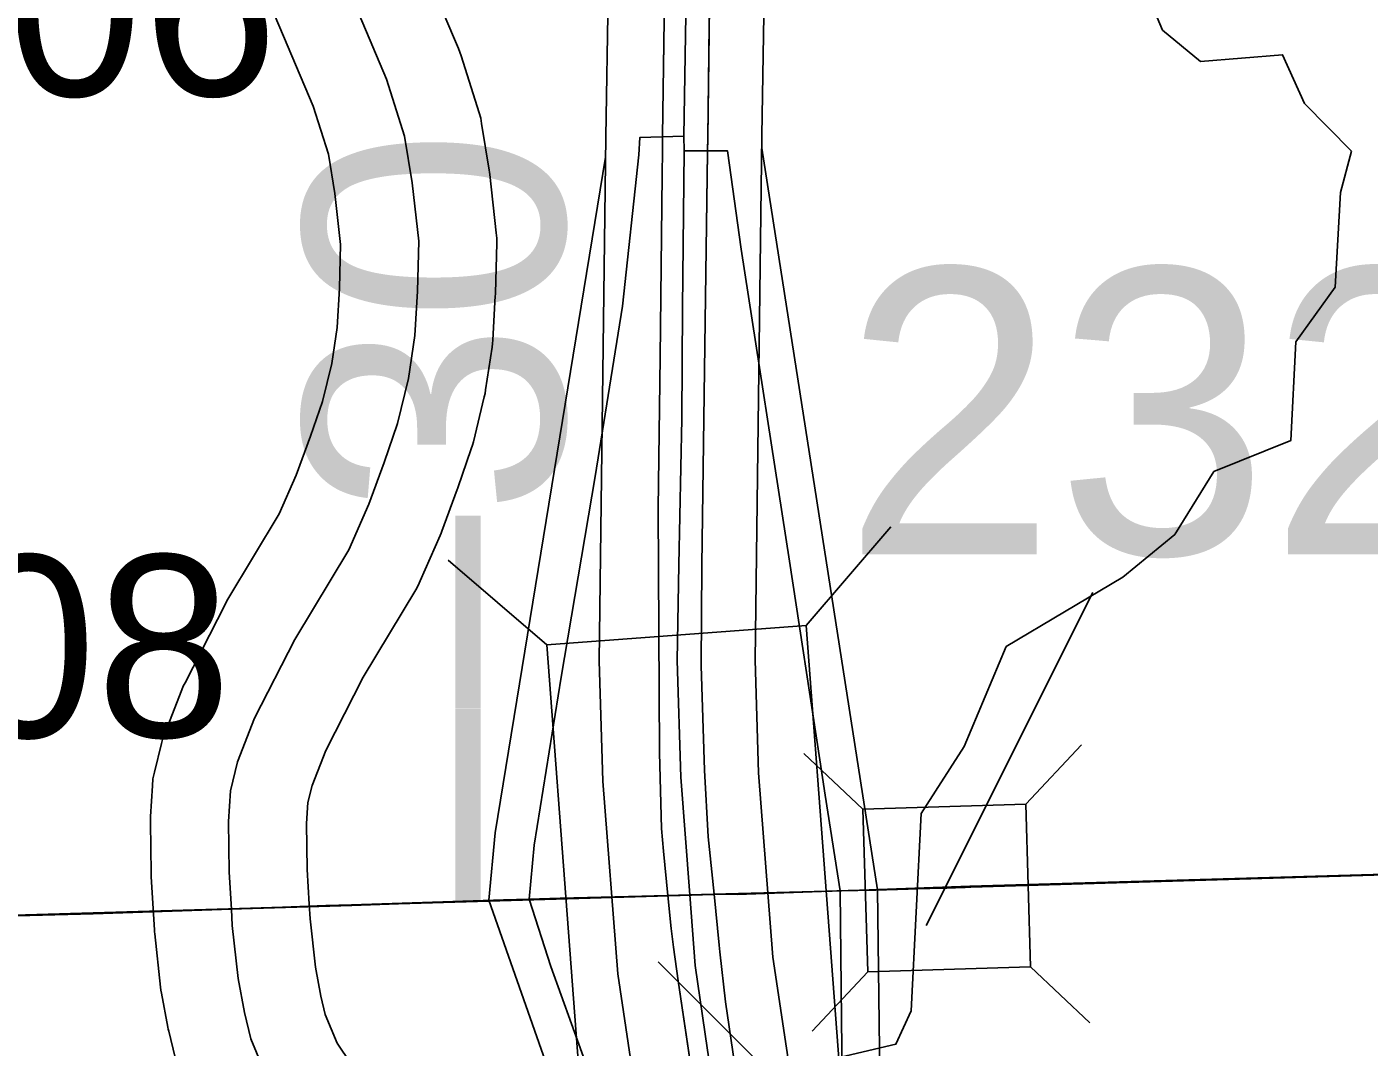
# Model space of a CAD drawing. Extents: x 128.7 to 185.5, y -21.4 to 12.6.
# Drawn here: x 146 to 146.516, y 2.621 to 3.013 of the extents above; entities that cross this region are included whole.
import ezdxf

# ---------------------------------------------------------------- set-up
doc = ezdxf.new("R2010")
doc.units = 0
for name, color, linetype in [('tdCoDivCarto', 7, 'Continuous'), ('tdCoHydroRiver', 7, 'Continuous'), ('tdCoPriCL', 7, 'Continuous'), ('tdCoPriDiv', 7, 'Continuous'), ('tdCoPrimary', 7, 'Continuous'), ('tdCoPriNonDiv', 7, 'Continuous'), ('tdCoPriNonDivCL', 7, 'Continuous'), ('tdCoPriRamp', 7, 'Continuous'), ('tdCoSecRdNmbr', 7, 'Continuous'), ('tdCoSecRteBand', 7, 'Continuous'), ('tdCoSecRteCL', 7, 'Continuous'), ('tdCoSectLine', 7, 'Continuous'), ('tdCoSectLinePart', 7, 'Continuous'), ('tdCoStrucNonDivPri', 7, 'Continuous'), ('tdCoStrucPriMaintName', 7, 'Continuous'), ('tdCoSurfConc', 7, 'Continuous'), ('tdStHwyPriRefPost1', 7, 'Continuous'), ('tdStHwyPriRefPost5', 7, 'Continuous')]:
    doc.layers.add(name, color=color, linetype=linetype)

msp = doc.modelspace()

# ---------------------------------------------------------------- linework, layer by layer
at = {"layer": 'tdCoDivCarto'}
for p, q in [((146.26214, 2.97043), (146.2641, 3.1225)), ((146.24628, 3.07794), (146.24477, 2.97118)), ((146.24477, 2.97118), (146.24469, 2.96556)), ((146.24477, 2.97118), (146.24469, 2.96556)), ((146.26206, 2.96491), (146.26214, 2.97043)), ((146.24469, 2.96556), (146.24456, 2.95611)), ((146.26108, 2.89981), (146.26206, 2.96481)), ((146.26206, 2.96481), (146.26206, 2.96491)), ((146.24456, 2.95611), (146.24382, 2.88608)), ((146.25984, 2.80609), (146.26108, 2.89981)), ((146.24382, 2.88608), (146.24308, 2.82788)), ((146.24308, 2.82788), (146.24357, 2.73392)), ((146.2596, 2.76738), (146.25984, 2.80609)), ((146.26083, 2.72718), (146.2596, 2.76738)), ((146.24357, 2.73392), (146.24431, 2.70482)), ((146.26231, 2.70153), (146.26083, 2.72718)), ((146.24431, 2.70482), (146.24515, 2.69605)), ((146.2628, 2.69664), (146.26231, 2.70153)), ((146.24515, 2.69605), (146.24679, 2.679)), ((146.26453, 2.67947), (146.2628, 2.69664)), ((146.24679, 2.679), (146.24801, 2.66635)), ((146.26649, 2.65994), (146.26453, 2.67947)), ((146.24801, 2.66635), (146.24897, 2.65915)), ((146.24897, 2.65915), (146.25072, 2.64613)), ((146.26675, 2.65739), (146.26649, 2.65994)), ((146.26897, 2.63816), (146.26675, 2.65739)), ((146.25072, 2.64613), (146.25861, 2.5936)), ((146.27242, 2.61448), (146.26897, 2.63816))]:
    msp.add_line(p, q, dxfattribs=at)
for points in [[(146.26214, 2.97094), (146.2641, 3.1225), (146.26428, 3.13679), (146.26478, 3.17556)], [(146.26214, 2.97043), (146.2641, 3.1225), (146.26428, 3.13679), (146.26477, 3.17505)], [(146.26214, 2.97043), (146.2641, 3.1225), (146.26428, 3.13679), (146.26477, 3.17505)], [(146.24631, 3.07992), (146.24628, 3.07794), (146.24477, 2.97118)], [(146.24631, 3.07992), (146.24628, 3.07794), (146.24477, 2.97118)], [(146.24631, 3.07992), (146.24628, 3.07794), (146.24477, 2.97118)], [(146.24477, 2.97118), (146.24469, 2.96556)], [(146.24477, 2.97118), (146.24469, 2.96556)], [(146.26206, 2.96481), (146.26206, 2.96491), (146.26214, 2.97043)], [(146.26206, 2.96481), (146.26206, 2.96491), (146.26214, 2.97043)], [(146.26207, 2.96533), (146.26214, 2.97094)], [(146.24469, 2.96556), (146.24456, 2.95611), (146.24382, 2.88608), (146.24308, 2.82788), (146.24357, 2.73392), (146.24431, 2.70482), (146.24515, 2.69605), (146.24679, 2.679), (146.24801, 2.66635), (146.24897, 2.65915), (146.25072, 2.64613), (146.25861, 2.5936), (146.2813, 2.47646), (146.29035, 2.42888)], [(146.24469, 2.96556), (146.24456, 2.95611), (146.24382, 2.88608), (146.24308, 2.82788), (146.24357, 2.73392), (146.24431, 2.70482), (146.24515, 2.69605), (146.24679, 2.679), (146.24801, 2.66635), (146.24897, 2.65915), (146.25072, 2.64613), (146.25861, 2.5936), (146.2813, 2.47646), (146.29035, 2.42888)], [(146.24469, 2.96556), (146.24456, 2.95611), (146.24382, 2.88608), (146.24308, 2.82788), (146.24357, 2.73392), (146.24431, 2.70482), (146.24515, 2.69605), (146.24679, 2.679), (146.24801, 2.66635), (146.24897, 2.65915), (146.25072, 2.64613), (146.25861, 2.5936), (146.2813, 2.47646), (146.29035, 2.42888)], [(146.31642, 2.38484), (146.30917, 2.42213), (146.28105, 2.56664), (146.27242, 2.61448), (146.26897, 2.63816), (146.26675, 2.65739), (146.26649, 2.65994), (146.26453, 2.67947), (146.2628, 2.69664), (146.26231, 2.70153), (146.26083, 2.72718), (146.2596, 2.76738), (146.25984, 2.80609), (146.26108, 2.89981), (146.26206, 2.96491), (146.26207, 2.96533)], [(146.31653, 2.38428), (146.30917, 2.42213), (146.28105, 2.56664), (146.27242, 2.61448), (146.26897, 2.63816), (146.26675, 2.65739), (146.26649, 2.65994), (146.26453, 2.67947), (146.2628, 2.69664), (146.26231, 2.70153), (146.26083, 2.72718), (146.2596, 2.76738), (146.25984, 2.80609), (146.26108, 2.89981), (146.26206, 2.96481)], [(146.31653, 2.38428), (146.30917, 2.42213), (146.28105, 2.56664), (146.27242, 2.61448), (146.26897, 2.63816), (146.26675, 2.65739), (146.26649, 2.65994), (146.26453, 2.67947), (146.2628, 2.69664), (146.26231, 2.70153), (146.26083, 2.72718), (146.2596, 2.76738), (146.25984, 2.80609), (146.26108, 2.89981), (146.26206, 2.96481)]]:
    msp.add_lwpolyline(points, dxfattribs=at)
at = {"layer": 'tdCoHydroRiver'}
msp.add_lwpolyline([(146.31096, 2.61628), (146.33446, 2.62178), (146.34035, 2.6346), (146.3442, 2.7105), (146.36072, 2.7363), (146.37683, 2.77472), (146.42175, 2.80144), (146.44173, 2.81788), (146.45673, 2.84205), (146.48633, 2.85407), (146.48825, 2.89202), (146.50335, 2.91304), (146.50532, 2.94941), (146.50954, 2.96533), (146.49158, 2.98369), (146.48308, 3.00236), (146.45159, 2.99975), (146.43698, 3.0119), (146.42843, 3.03215)], dxfattribs=at)
at = {"layer": 'tdCoPriCL'}
for points in [[(146.25292, 2.97105), (146.25468, 3.07978), (146.25548, 3.16696), (146.25551, 3.17107), (146.25556, 3.17567), (146.25813, 3.43181), (146.26391, 3.68254), (146.26673, 3.99323), (146.27053, 4.38301), (146.27523, 4.68762), (146.27659, 4.79091)], [(146.25292, 2.97105), (146.23603, 2.97058), (146.23555, 2.96392), (146.22938, 2.90572), (146.21878, 2.84013), (146.20571, 2.76294), (146.19535, 2.69833), (146.19339, 2.6776)], [(146.2531, 2.96544), (146.25292, 2.97105)], [(146.25528, 2.67923), (146.25171, 2.72458), (146.25031, 2.7694), (146.25101, 2.80619), (146.25218, 2.86231), (146.25241, 2.9051), (146.2531, 2.96544)], [(146.31297, 2.68075), (146.30731, 2.71756), (146.30522, 2.73115), (146.2935, 2.80757), (146.275, 2.92767), (146.26964, 2.96545), (146.2531, 2.96544)], [(147.85775, 2.7379), (147.59022, 2.7274), (147.49084, 2.7237), (147.34754, 2.71821), (147.30194, 2.71655), (147.13918, 2.70964), (147.061, 2.70594), (146.85459, 2.69682), (146.7192, 2.69287), (146.64596, 2.69041), (146.52217, 2.68696), (146.3629, 2.68254), (146.36073, 2.68208), (146.35401, 2.68188), (146.34728, 2.68168), (146.34239, 2.68153), (146.33915, 2.68145), (146.32673, 2.68101), (146.31297, 2.68075)], [(146.25528, 2.67923), (146.24641, 2.679), (146.24212, 2.67888), (146.20542, 2.67792), (146.19339, 2.6776)], [(146.31297, 2.68075), (146.27344, 2.67936), (146.26415, 2.67947), (146.25528, 2.67923)], [(146.29819, 2.43044), (146.27813, 2.52955), (146.26808, 2.58006), (146.262, 2.61958), (146.25732, 2.65208), (146.25528, 2.67923)], [(146.3062, 2.38293), (146.32468, 2.38688), (146.32284, 2.40289), (146.31988, 2.42854), (146.31668, 2.47687), (146.31471, 2.56195), (146.31397, 2.59895), (146.31357, 2.63148), (146.31297, 2.68075)], [(146.19339, 2.6776), (146.12521, 2.67511), (146.07857, 2.67381), (146.0255, 2.67191), (145.92957, 2.66945), (145.84805, 2.66702), (145.70023, 2.66205), (145.52341, 2.65835), (145.444, 2.65638), (145.32538, 2.65342), (145.24548, 2.65046), (145.08617, 2.64676), (144.96849, 2.64252)], [(146.19339, 2.6776), (146.20176, 2.65172), (146.22963, 2.57453), (146.24393, 2.53705), (146.26514, 2.47786), (146.27229, 2.45937), (146.28141, 2.43224), (146.28272, 2.42716), (146.29819, 2.43044)]]:
    msp.add_lwpolyline(points, dxfattribs=at)
at = {"layer": 'tdCoPriDiv'}
for points in [[(146.40678, 0.92403), (146.39846, 0.97399), (146.39488, 1.05315), (146.38511, 1.61625), (146.38597, 1.67283), (146.38514, 1.72765), (146.37858, 1.83687), (146.3685, 1.91096), (146.35323, 1.99478), (146.26869, 2.42497), (146.23853, 2.57485), (146.22748, 2.64882), (146.22175, 2.72293), (146.2203, 2.76922), (146.22292, 2.97083), (146.22469, 3.08016), (146.22815, 3.43359), (146.23271, 3.63123)], [(146.29275, 3.63222), (146.28814, 3.43259), (146.28468, 3.0794), (146.28293, 2.97128), (146.28032, 2.76958), (146.28167, 2.72622), (146.28716, 2.65535), (146.29763, 2.58527), (146.32769, 2.43591), (146.41217, 2.00602), (146.42777, 1.92038), (146.43826, 1.84329), (146.44512, 1.72952), (146.44599, 1.67269), (146.44511, 1.61673), (146.45486, 1.05495), (146.45823, 0.9803), (146.47225, 0.90357)]]:
    msp.add_lwpolyline(points, dxfattribs=at)
at = {"layer": 'tdCoPrimary'}
for p, q in [((146.24477, 2.97118), (146.24469, 2.96556)), ((146.24477, 2.97118), (146.24469, 2.96556)), ((146.26453, 2.67947), (146.24679, 2.679))]:
    msp.add_line(p, q, dxfattribs=at)
for points in [[(146.26214, 2.97043), (146.2641, 3.1225), (146.26428, 3.13679), (146.26477, 3.17505)], [(146.26214, 2.97043), (146.2641, 3.1225), (146.26428, 3.13679), (146.26477, 3.17505)], [(146.26453, 2.67947), (146.2628, 2.69664), (146.26231, 2.70153), (146.26083, 2.72718), (146.2596, 2.76738), (146.25984, 2.80609), (146.26108, 2.89981), (146.26206, 2.96481), (146.26206, 2.96491), (146.26214, 2.97043), (146.2641, 3.1225)], [(146.24628, 3.07794), (146.24477, 2.97118), (146.24469, 2.96556), (146.24456, 2.95611), (146.24382, 2.88608), (146.24308, 2.82788), (146.24357, 2.73392), (146.24431, 2.70482), (146.24515, 2.69605), (146.24679, 2.679)], [(146.24631, 3.07992), (146.24628, 3.07794), (146.24477, 2.97118)], [(146.24631, 3.07992), (146.24628, 3.07794), (146.24477, 2.97118)], [(146.26206, 2.96481), (146.26206, 2.96491), (146.26214, 2.97043)], [(146.26206, 2.96481), (146.26206, 2.96491), (146.26214, 2.97043)], [(146.24469, 2.96556), (146.24456, 2.95611), (146.24382, 2.88608), (146.24308, 2.82788), (146.24357, 2.73392), (146.24431, 2.70482), (146.24515, 2.69605), (146.24679, 2.679), (146.24801, 2.66635), (146.24897, 2.65915), (146.25072, 2.64613), (146.25861, 2.5936), (146.2813, 2.47646), (146.29035, 2.42888)], [(146.24469, 2.96556), (146.24456, 2.95611), (146.24382, 2.88608), (146.24308, 2.82788), (146.24357, 2.73392), (146.24431, 2.70482), (146.24515, 2.69605), (146.24679, 2.679), (146.24801, 2.66635), (146.24897, 2.65915), (146.25072, 2.64613), (146.25861, 2.5936), (146.2813, 2.47646), (146.29035, 2.42888)], [(146.31653, 2.38428), (146.30917, 2.42213), (146.28105, 2.56664), (146.27242, 2.61448), (146.26897, 2.63816), (146.26675, 2.65739), (146.26649, 2.65994), (146.26453, 2.67947), (146.2628, 2.69664), (146.26231, 2.70153), (146.26083, 2.72718), (146.2596, 2.76738), (146.25984, 2.80609), (146.26108, 2.89981), (146.26206, 2.96481)], [(146.31653, 2.38428), (146.30917, 2.42213), (146.28105, 2.56664), (146.27242, 2.61448), (146.26897, 2.63816), (146.26675, 2.65739), (146.26649, 2.65994), (146.26453, 2.67947), (146.2628, 2.69664), (146.26231, 2.70153), (146.26083, 2.72718), (146.2596, 2.76738), (146.25984, 2.80609), (146.26108, 2.89981), (146.26206, 2.96481)], [(147.96865, 2.74146), (147.80786, 2.73628), (147.71908, 2.73258), (147.5906, 2.7274), (147.49122, 2.7237), (147.36989, 2.71902), (147.34792, 2.71821), (147.30232, 2.71655), (147.13955, 2.70964), (147.06138, 2.70595), (146.93734, 2.70052), (146.85497, 2.69682), (146.71958, 2.69287), (146.64634, 2.69041), (146.52254, 2.68696), (146.36329, 2.68215), (146.36111, 2.68208), (146.34752, 2.68167), (146.34277, 2.68153), (146.31335, 2.68075), (146.26453, 2.67947)], [(147.96865, 2.74146), (147.80786, 2.73628), (147.71908, 2.73258), (147.5906, 2.7274), (147.49122, 2.7237), (147.36989, 2.71902), (147.34792, 2.71821), (147.30232, 2.71655), (147.13955, 2.70964), (147.06138, 2.70595), (146.93734, 2.70052), (146.85497, 2.69682), (146.71958, 2.69287), (146.64634, 2.69041), (146.52254, 2.68696), (146.36329, 2.68215)], [(147.96865, 2.74146), (147.80786, 2.73628), (147.71908, 2.73258), (147.5906, 2.7274), (147.49122, 2.7237), (147.36989, 2.71902), (147.34792, 2.71821), (147.30232, 2.71655), (147.13955, 2.70964), (147.06138, 2.70595), (146.93734, 2.70052), (146.85497, 2.69682), (146.71958, 2.69287), (146.64634, 2.69041), (146.52254, 2.68696), (146.36329, 2.68215)], [(146.24679, 2.679), (146.19377, 2.6776), (146.18395, 2.67734), (146.12558, 2.67544), (146.11564, 2.67512), (146.07895, 2.67381), (146.02588, 2.67191), (145.98164, 2.67078), (145.92995, 2.66945), (145.84709, 2.66698), (145.73858, 2.66353), (145.7006, 2.66205), (145.61996, 2.66057), (145.52379, 2.65835), (145.44438, 2.65638), (145.35881, 2.65465), (145.32576, 2.65342), (145.24586, 2.65046), (145.14426, 2.64849), (145.08655, 2.64676), (145.00616, 2.64405)], [(146.36329, 2.68215), (146.36111, 2.68208), (146.34752, 2.68167), (146.34277, 2.68153), (146.31335, 2.68075), (146.26453, 2.67947), (146.24679, 2.679), (146.19377, 2.6776), (146.18395, 2.67734), (146.12558, 2.67544)], [(146.36329, 2.68215), (146.36111, 2.68208), (146.34752, 2.68167), (146.34277, 2.68153), (146.31335, 2.68075), (146.26453, 2.67947), (146.24679, 2.679), (146.19377, 2.6776), (146.18395, 2.67734), (146.12558, 2.67544)], [(146.24679, 2.679), (146.24801, 2.66635), (146.24897, 2.65915), (146.25072, 2.64613), (146.25861, 2.5936), (146.2813, 2.47646), (146.29035, 2.42888), (146.31892, 2.27868), (146.32051, 2.2703), (146.33064, 2.21856), (146.33851, 2.17832), (146.36663, 2.03652), (146.38833, 1.92234)], [(146.39918, 1.96048), (146.39252, 1.99353), (146.37427, 2.08551), (146.34961, 2.21227), (146.3401, 2.26225), (146.33951, 2.26535), (146.33333, 2.29784), (146.31653, 2.38428), (146.30917, 2.42213), (146.28105, 2.56664), (146.27242, 2.61448), (146.26897, 2.63816), (146.26675, 2.65739), (146.26649, 2.65994), (146.26453, 2.67947)], [(146.07895, 2.67381), (146.02588, 2.67191), (145.98164, 2.67078)], [(146.07895, 2.67381), (146.02588, 2.67191), (145.98164, 2.67078)], [(146.12558, 2.67544), (146.11564, 2.67512), (146.07895, 2.67381)], [(146.12558, 2.67544), (146.11564, 2.67512), (146.07895, 2.67381)]]:
    msp.add_lwpolyline(points, dxfattribs=at)
at = {"layer": 'tdCoPriNonDiv'}
for points in [[(146.30645, 2.68052), (146.3629, 2.68254), (146.85459, 2.69682), (147.30194, 2.71655), (147.85775, 2.7379)], [(146.20533, 2.67791), (145.70023, 2.66205), (145.32538, 2.65342), (145.08617, 2.64676), (144.93969, 2.64133)]]:
    msp.add_lwpolyline(points, dxfattribs=at)
at = {"layer": 'tdCoPriNonDivCL'}
msp.add_lwpolyline([(147.13918, 2.70964), (147.061, 2.70595), (146.93696, 2.70052), (146.85459, 2.69682), (146.7192, 2.69287), (146.64596, 2.69041), (146.52217, 2.68696), (146.36291, 2.68215), (146.36073, 2.68208), (146.34714, 2.68167), (146.34239, 2.68153), (146.31297, 2.68075), (146.26415, 2.67947), (146.24641, 2.679), (146.19339, 2.6776), (146.18357, 2.67734), (146.1252, 2.67544), (146.11526, 2.67512), (146.07857, 2.67381), (146.0255, 2.67191), (145.92957, 2.66945)], dxfattribs=at)
msp.add_lwpolyline([(147.13918, 2.70964), (147.061, 2.70595), (146.93696, 2.70052), (146.85459, 2.69682), (146.7192, 2.69287), (146.64596, 2.69041), (146.52217, 2.68696), (146.36291, 2.68215), (146.36073, 2.68208), (146.34714, 2.68167), (146.34239, 2.68153), (146.31297, 2.68075), (146.26415, 2.67947), (146.24641, 2.679), (146.19339, 2.6776), (146.18357, 2.67734), (146.1252, 2.67544), (146.11526, 2.67512), (146.07857, 2.67381), (146.0255, 2.67191), (145.92957, 2.66945)], dxfattribs=at)
at = {"layer": 'tdCoPriRamp'}
for points in [[(146.22281, 2.96298), (146.18036, 2.7031), (146.17792, 2.67719)], [(146.3274, 2.68114), (146.28287, 2.96641)], [(146.33368, 2.40546), (146.32864, 2.57887), (146.3274, 2.68114)], [(146.17792, 2.67719), (146.22321, 2.54836), (146.26833, 2.42677)]]:
    msp.add_lwpolyline(points, dxfattribs=at)
at = {"layer": 'tdCoSecRteBand'}
for points in [[(146.14901, 3.04544), (146.16627, 3.00475), (146.16684, 3.00342), (146.16727, 3.00203), (146.17418, 2.98009), (146.17482, 2.97805), (146.17516, 2.97595), (146.17812, 2.95795), (146.17825, 2.95716), (146.17834, 2.95636), (146.1808, 2.93392), (146.18103, 2.9319), (146.18097, 2.92987), (146.18048, 2.91064), (146.18047, 2.91015), (146.18044, 2.90967), (146.17945, 2.89265), (146.17938, 2.8913), (146.17918, 2.88996), (146.17671, 2.87344), (146.17651, 2.8721), (146.17619, 2.87079), (146.172, 2.85352), (146.17167, 2.85216), (146.17121, 2.85084), (146.16603, 2.8358), (146.16592, 2.83548), (146.16581, 2.83517), (146.15989, 2.81914), (146.15959, 2.81832), (146.15924, 2.81753), (146.1516, 2.80002), (146.15082, 2.79825), (146.14983, 2.79659), (146.12963, 2.76293), (146.11524, 2.73484), (146.10997, 2.72134), (146.10836, 2.71477), (146.10786, 2.70671), (146.10809, 2.68907), (146.1089, 2.67561), (146.10923, 2.67003), (146.11125, 2.65145), (146.11335, 2.64031), (146.11508, 2.63322), (146.11964, 2.62222), (146.12483, 2.61437)], [(146.05734, 2.61675), (146.05487, 2.62686), (146.05468, 2.62763), (146.05454, 2.62841), (146.05207, 2.64148), (146.05185, 2.64264), (146.05172, 2.64381), (146.0495, 2.66428), (146.04943, 2.66499), (146.04938, 2.66571), (146.049, 2.672), (146.04815, 2.68618), (146.04811, 2.68689), (146.0481, 2.6876), (146.04785, 2.70708), (146.04784, 2.70821), (146.04791, 2.70933), (146.04865, 2.72117), (146.04881, 2.72383), (146.04945, 2.72642), (146.05216, 2.73752), (146.05263, 2.73946), (146.05336, 2.74131), (146.05991, 2.75808), (146.06046, 2.75949), (146.06115, 2.76084), (146.07669, 2.79117), (146.07715, 2.79207), (146.07766, 2.79293), (146.09738, 2.8258), (146.10391, 2.84074), (146.10941, 2.85564), (146.11402, 2.86905), (146.11757, 2.88363), (146.11963, 2.89748), (146.12051, 2.91266), (146.12094, 2.92938), (146.11878, 2.94901), (146.1163, 2.96411), (146.11047, 2.98265), (146.09405, 3.02134)]]:
    msp.add_lwpolyline(points, dxfattribs=at)
at = {"layer": 'tdCoSecRteCL'}
msp.add_lwpolyline([(146.09303, 2.60808), (146.08648, 2.62386), (146.08401, 2.63397), (146.08155, 2.64704), (146.07933, 2.66751), (146.07895, 2.67381), (146.0781, 2.68798), (146.07785, 2.70746), (146.07859, 2.7193), (146.0813, 2.7304), (146.08785, 2.74717), (146.10339, 2.7775), (146.1241, 2.81202), (146.13175, 2.82953), (146.13767, 2.84556), (146.14285, 2.8606), (146.14704, 2.87787), (146.1495, 2.89439), (146.15049, 2.9114), (146.15098, 2.93064), (146.14852, 2.95308), (146.14556, 2.97108), (146.13865, 2.99303), (146.12139, 3.03372)], dxfattribs=at)
at = {"layer": 'tdCoSectLine'}
msp.add_lwpolyline([(145.84805, 2.66702), (146.8446, 2.69653)], dxfattribs=at)
at = {"layer": 'tdCoSectLinePart'}
for points in [[(146.10856, 2.67473), (146.8446, 2.69653)], [(145.84805, 2.66702), (146.04875, 2.67296)]]:
    msp.add_lwpolyline(points, dxfattribs=at)
at = {"layer": 'tdCoStrucNonDivPri'}
for p, q in [((146.29994, 2.78291), (146.33255, 2.82082)), ((146.20023, 2.77542), (146.16232, 2.80803)), ((146.38435, 2.71411), (146.4058, 2.7369)), ((146.32178, 2.71222), (146.29899, 2.73368)), ((146.32367, 2.64965), (146.30221, 2.62686)), ((146.38624, 2.65154), (146.40903, 2.63009))]:
    msp.add_line(p, q, dxfattribs=at)
for points in [[(146.21684, 2.55434), (146.20023, 2.77542), (146.29994, 2.78291), (146.31656, 2.56184)], [(146.38624, 2.65154), (146.32367, 2.64965), (146.32178, 2.71222), (146.38435, 2.71411)]]:
    msp.add_lwpolyline(points, close=True, dxfattribs=at)
at = {"layer": 'tdCoStrucPriMaintName'}
msp.add_line((146.41013, 2.79561), (146.34607, 2.66741), dxfattribs=at)
msp.add_line((146.41013, 2.79561), (146.34607, 2.66741), dxfattribs=at)
msp.add_line((146.41013, 2.79561), (146.34607, 2.66741), dxfattribs=at)
msp.add_lwpolyline([(146.55775, 2.25216), (146.52711, 2.25216), (146.52711, 2.36921), (146.24301, 2.65347)], dxfattribs=at)
msp.add_lwpolyline([(146.55775, 2.25216), (146.52711, 2.25216), (146.52711, 2.36921), (146.24301, 2.65347)], dxfattribs=at)
msp.add_lwpolyline([(146.55775, 2.25216), (146.52711, 2.25216), (146.52711, 2.36921), (146.24301, 2.65347)], dxfattribs=at)
at = {"layer": 'tdCoSurfConc'}
msp.add_lwpolyline([(146.09303, 2.60808), (146.08648, 2.62386), (146.08401, 2.63397), (146.08155, 2.64704), (146.07933, 2.66751), (146.07895, 2.67381), (146.0781, 2.68798), (146.07785, 2.70746), (146.07859, 2.7193), (146.0813, 2.7304), (146.08785, 2.74717), (146.10339, 2.7775), (146.1241, 2.81202), (146.13175, 2.82953), (146.13767, 2.84556), (146.14285, 2.8606), (146.14704, 2.87787), (146.1495, 2.89439), (146.15049, 2.9114), (146.15098, 2.93064), (146.14852, 2.95308), (146.14556, 2.97108), (146.13865, 2.99303), (146.12139, 3.03372)], dxfattribs=at)

# ---------------------------------------------------------------- texts
at = {"layer": 'tdCoSecRdNmbr'}
for s, p in [('0706', (145.88865, 2.98632)), ('0708', (145.87083, 2.7396))]:
    msp.add_text(s, height=0.07, rotation=0.111, dxfattribs=at).set_placement(p)
at = {"layer": 'tdCoStrucPriMaintName'}
msp.add_text('23298S136', height=0.11, dxfattribs=at).set_placement((146.31417, 2.81026))
msp.add_text('23298S136', height=0.11, dxfattribs=at).set_placement((146.31417, 2.81026))
msp.add_text('23298S136', height=0.11, dxfattribs=at).set_placement((146.31417, 2.81026))
at = {"layer": 'tdStHwyPriRefPost1'}
msp.add_text('‒‒30', height=0.1, rotation=90, dxfattribs=at).set_placement((146.20682, 2.67647))
at = {"layer": 'tdStHwyPriRefPost5'}
msp.add_text('‒‒30', height=0.1, rotation=90, dxfattribs=at).set_placement((146.20682, 2.67647))

doc.saveas('drawing.dxf')
